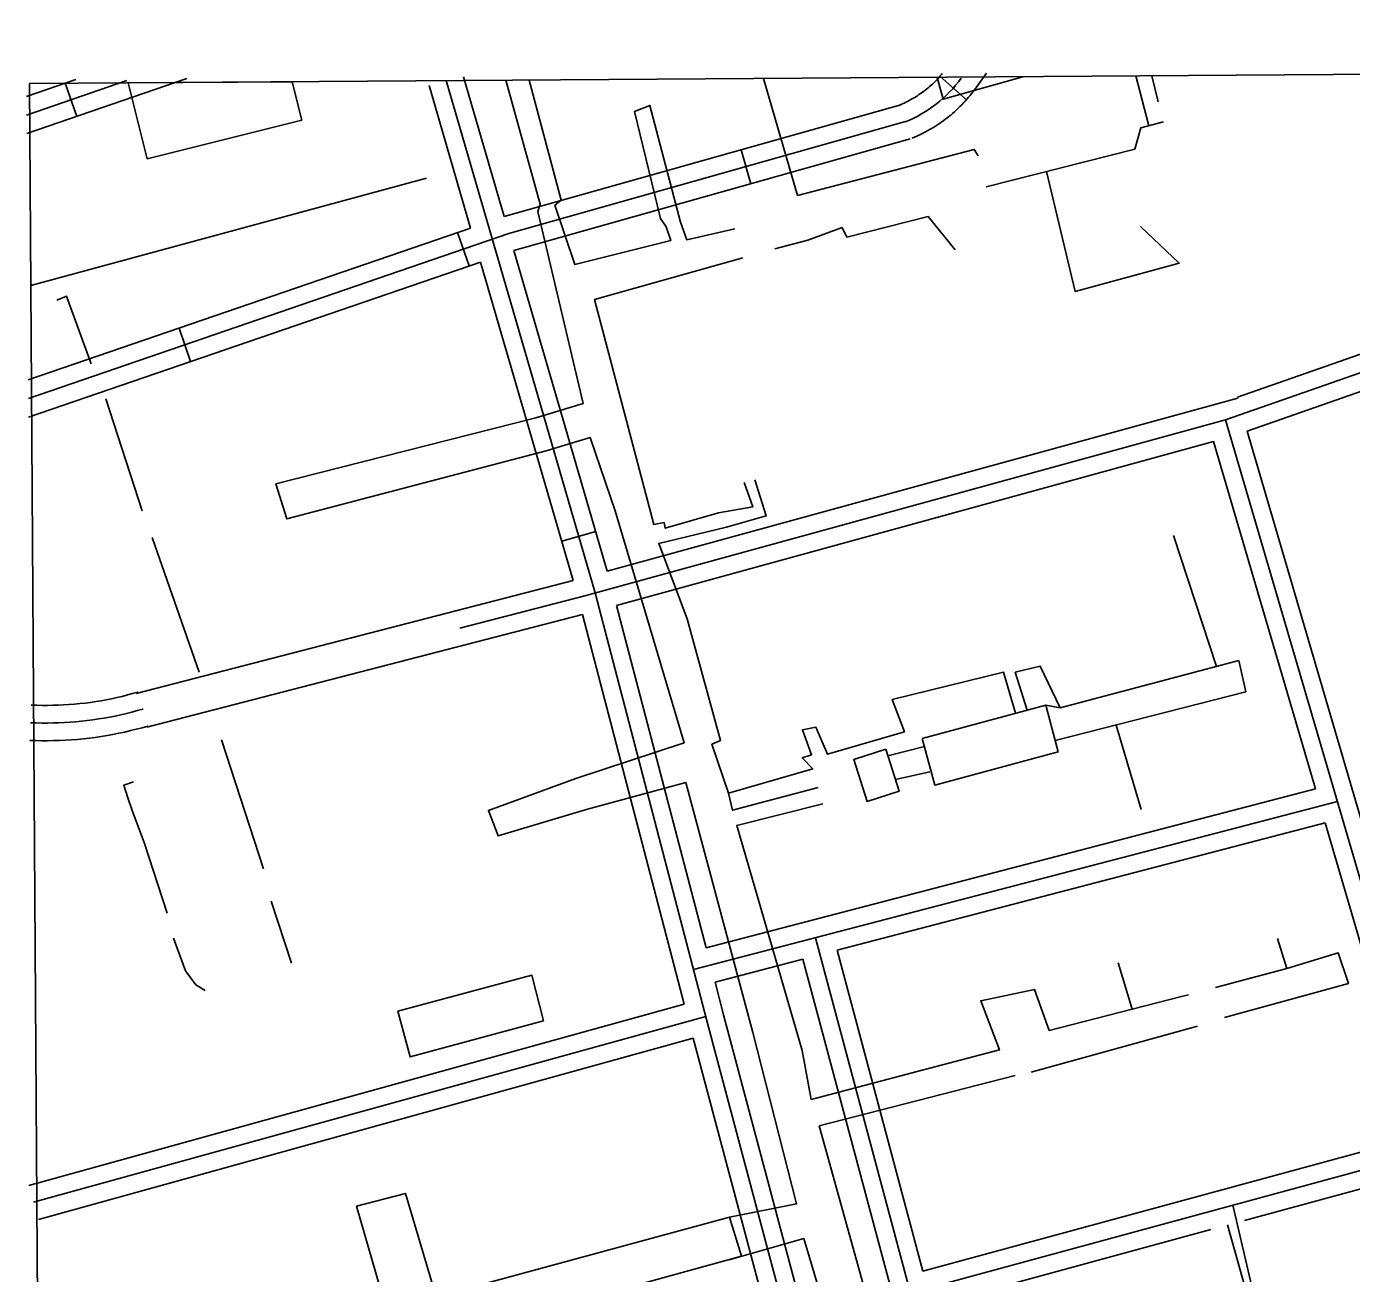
# Model space of a CAD drawing. Extents: x 3508733 to 3546731, y 546897 to 572481.
# Drawn here: x 3512797 to 3513922, y 569469 to 570527 of the extents above; entities that cross this region are included whole.
import ezdxf

# ---------------------------------------------------------------- set-up
doc = ezdxf.new("R2010")
doc.units = 0
for name, color, linetype in [('V-BLDG-OTLN', 7, 'Continuous'), ('V-GRID-FRAM', 7, 'Continuous'), ('V-ROAD-CNTR', 7, 'Continuous'), ('V-SITE-OTLN', 7, 'Continuous'), ('V-TOPO-SHOR', 7, 'Continuous'), ('V-UTIL-LINE', 7, 'Continuous')]:
    doc.layers.add(name, color=color, linetype=linetype)

msp = doc.modelspace()

# ---------------------------------------------------------------- linework, layer by layer
at = {"layer": 'V-BLDG-OTLN'}
for p, q in [((3512883.6, 570479.4), (3513022.8, 570480.4)), ((3512899.7, 570414.9), (3512883.6, 570479.4)), ((3513022.8, 570480.4), (3513031.2, 570447.7)), ((3513031.2, 570447.7), (3512899.7, 570414.9))]:
    msp.add_line(p, q, dxfattribs=at)
for points in [[(3513557.7, 569923.1), (3513662.5, 569951.3), (3513673.1, 569911.7), (3513568.4, 569883.5)], [(3513526.7, 569913.9), (3513538.1, 569878.3), (3513510.9, 569869.6), (3513499.6, 569905.3)], [(3513236.1, 569683.3), (3513123, 569653), (3513112.6, 569691.6), (3513226.3, 569722.1)], [(3513404.2, 569483.6), (3512943, 569356.8), (3512931.5, 569398.5), (3513101, 569445.1), (3513077.5, 569526.1), (3513119.2, 569536.9), (3513145, 569449.2), (3513394, 569516.9)]]:
    msp.add_lwpolyline(points, close=True, dxfattribs=at)
at = {"layer": 'V-GRID-FRAM'}
msp.add_lwpolyline([(3512800, 570478.9), (3544431.3, 570695.1), (3544563.5, 552512.4), (3512916.4, 552296.1), (3512800, 570478.9)], dxfattribs=at)
at = {"layer": 'V-ROAD-CNTR'}
for p, q in [((3513572.7, 570485), (3513595.2, 570465.1)), ((3512840, 570450.9), (3512830.2, 570479.2)), ((3513404, 570422.7), (3513412.2, 570393.8)), ((3513163.3, 570352.4), (3513173, 570324)), ((3512926.8, 570271.3), (3512936.5, 570242.9)), ((3513251.7, 570090.4), (3513280.5, 570098.8))]:
    msp.add_line(p, q, dxfattribs=at)
for points in [[(3512839.2, 570482.3), (3512797.3, 570467.9)], [(3512882.4, 570481.3), (3512797.4, 570452.1)], [(3512933.4, 570483), (3512797.6, 570436.3)], [(3513280.1, 570046.6), (3513153.5, 570481.4)], [(3513202.7, 570365.9), (3513168.2, 570484.6)], [(3513537.8, 570460.3), (3513539.4, 570461), (3513540.8, 570461.6), (3513542.3, 570462.3), (3513543.8, 570463), (3513545.2, 570463.7), (3513546.6, 570464.4), (3513548.1, 570465.2), (3513549.4, 570466), (3513550.8, 570466.8), (3513552.2, 570467.6), (3513553.6, 570468.5), (3513554.9, 570469.4), (3513556.2, 570470.3), (3513557.5, 570471.2), (3513558.9, 570472.2), (3513560.1, 570473.1), (3513561.4, 570474.1), (3513562.6, 570475.2), (3513563.8, 570476.2), (3513565.1, 570477.3), (3513566.3, 570478.4), (3513567.4, 570479.4), (3513568.6, 570480.6), (3513569.7, 570481.7), (3513570.8, 570482.9), (3513571.9, 570484.1), (3513573, 570485.3), (3513574, 570486.5), (3513574.7, 570487.3)], [(3513549.1, 570432.6), (3513551, 570433.3), (3513553, 570434.2), (3513554.9, 570435.1), (3513556.8, 570436), (3513558.8, 570436.9), (3513560.6, 570437.9), (3513562.5, 570438.9), (3513564.4, 570440), (3513566.2, 570441), (3513568.1, 570442.2), (3513569.8, 570443.3), (3513571.6, 570444.4), (3513573.4, 570445.7), (3513575.1, 570446.9), (3513576.8, 570448.2), (3513578.5, 570449.4), (3513580.2, 570450.8), (3513581.9, 570452.1), (3513583.5, 570453.5), (3513585.1, 570454.9), (3513586.7, 570456.4), (3513588.2, 570457.8), (3513589.7, 570459.3), (3513591.2, 570460.8), (3513592.7, 570462.4), (3513594.1, 570463.9), (3513595.5, 570465.5), (3513597, 570467.2), (3513598.3, 570468.8), (3513599.6, 570470.4), (3513600.9, 570472.1), (3513602.2, 570473.8), (3513612.1, 570487.6)], [(3513174.3, 570356.2), (3513139.1, 570477.2)], [(3513202.7, 570365.9), (3513539.4, 570460.9)], [(3512799, 570211.6), (3513206.9, 570351.5), (3513543.5, 570446.5)], [(3513211.1, 570337.1), (3513547.5, 570432)], [(3512798.9, 570227.4), (3513174.3, 570356.2)], [(3513290.3, 570064.9), (3513211.1, 570337.1)], [(3512799.1, 570195.8), (3513182.7, 570327.3)], [(3513261.4, 570057.1), (3513182.7, 570327.3)], [(3513825.2, 570212.8), (3514158.6, 570329.3)], [(3513815.2, 570193.4), (3514163.6, 570315.2)], [(3513833.6, 570183.9), (3514168.5, 570301)], [(3513825.5, 570211.8), (3513825.5, 570211.8), (3513290.3, 570064.9)], [(3514003, 569552.6), (3513815.2, 570193.4), (3513271.4, 570044.2), (3513165.2, 570016.7)], [(3513972.4, 569710.2), (3513833.6, 570183.9)], [(3513891.4, 569880.2), (3513805, 570175), (3513298.3, 570036)], [(3513261.4, 570057.1), (3512890.5, 569961.1)], [(3513756.7, 568249.1), (3513374.6, 569684.6), (3513280.1, 570046.6)], [(3513374.2, 569745.3), (3513298.3, 570036)], [(3513269.4, 570028.2), (3512899.5, 569932.5)], [(3513355.7, 569697.7), (3513269.4, 570028.2)], [(3512801.3, 569951.4), (3512806, 569951.2), (3512810.6, 569951.1), (3512815.1, 569951.1), (3512819.7, 569951.2), (3512824.3, 569951.3), (3512828.8, 569951.5), (3512833.4, 569951.8), (3512838, 569952.2), (3512842.5, 569952.6), (3512847.1, 569953.1), (3512851.6, 569953.7), (3512856.1, 569954.4), (3512860.6, 569955.1), (3512865.1, 569955.9), (3512869.6, 569956.8), (3512874.1, 569957.8), (3512878.5, 569958.8), (3512883, 569960), (3512887.4, 569961.1), (3512891.8, 569962.4), (3512892.2, 569962.5)], [(3512800.7, 569936.4), (3512805.6, 569936.2), (3512810.4, 569936.1), (3512815.2, 569936.1), (3512820, 569936.2), (3512824.9, 569936.3), (3512829.7, 569936.5), (3512834.5, 569936.8), (3512839.3, 569937.2), (3512844.1, 569937.7), (3512848.9, 569938.2), (3512853.7, 569938.9), (3512858.4, 569939.6), (3512863.2, 569940.3), (3512867.9, 569941.2), (3512872.7, 569942.1), (3512877.4, 569943.2), (3512882.1, 569944.3), (3512886.8, 569945.4), (3512891.4, 569946.7), (3512896, 569948), (3512896.5, 569948.1)], [(3512800.2, 569921.4), (3512805.2, 569921.2), (3512810.2, 569921.1), (3512815.3, 569921.1), (3512820.4, 569921.2), (3512825.4, 569921.3), (3512830.5, 569921.6), (3512835.6, 569921.9), (3512840.6, 569922.3), (3512845.7, 569922.8), (3512850.7, 569923.3), (3512855.7, 569924), (3512860.7, 569924.7), (3512865.7, 569925.6), (3512870.7, 569926.5), (3512875.7, 569927.5), (3512880.7, 569928.5), (3512885.6, 569929.7), (3512890.5, 569930.9), (3512895.4, 569932.2), (3512900.2, 569933.6), (3512900.7, 569933.8)], [(3513891.4, 569880.2), (3513374.2, 569745.3)], [(3513910.1, 569869.6), (3513363.5, 569727)], [(3513899.8, 569851.4), (3513485.4, 569743.3)], [(3513977.9, 569585), (3513899.8, 569851.4)], [(3513467, 569754), (3513644.5, 569090.2)], [(3513485.4, 569743.3), (3513558.2, 569470.9)], [(3513456.3, 569735.7), (3513381.8, 569716.3)], [(3513456.3, 569735.7), (3513630.1, 569086.3)], [(3513569.4, 569011.2), (3513389.1, 569688.4), (3513381.8, 569716.3)], [(3513355.6, 569697.7), (3512799.4, 569543.8)], [(3513373.9, 569687.2), (3512803.4, 569529.4)], [(3513363.3, 569668.7), (3512807.4, 569514.9)], [(3513437.7, 569389.1), (3513363.3, 569668.7)], [(3513977.9, 569585), (3513558.2, 569470.9)], [(3513996.5, 569574.5), (3513547.6, 569452.5)], [(3513986.3, 569556.2), (3513831.2, 569514)], [(3513821.4, 569526.9), (3513901.1, 569185.3)], [(3513802.7, 569506.3), (3513566, 569441.9)], [(3513816.7, 569510.2), (3513839.6, 569428.6), (3513861.1, 569347.6)]]:
    msp.add_lwpolyline(points, dxfattribs=at)
msp.add_arc((3513503.6, 570545.9), 107.2, 291.8515, 324.3146, dxfattribs=at)
at = {"layer": 'V-SITE-OTLN'}
for p, q in [((3512800, 570478.9), (3514621.2, 570491.3)), ((3512835.7, 564894), (3512800, 570478.9))]:
    msp.add_line(p, q, dxfattribs=at)
at = {"layer": 'V-TOPO-SHOR'}
for p, q in [((3512895.6, 570116.1), (3512864.7, 570211.4)), ((3512943.8, 569979.3), (3512904, 570093.6)), ((3512998.5, 569812.3), (3512962.8, 569921.9)), ((3513022.3, 569732.4), (3513005, 569785.1))]:
    msp.add_line(p, q, dxfattribs=at)
for points in [[(3513643, 570484.6), (3513575.4, 570465.6), (3513570.3, 570484.1)], [(3512852.2, 570241), (3512831.4, 570298.5), (3512823.2, 570294.9)], [(3512916.8, 569774.9), (3512897.2, 569834.7), (3512887.1, 569862), (3512883.5, 569872.6), (3512879.9, 569883.3), (3512888.2, 569886.2)], [(3512948.9, 569709.2), (3512941.1, 569713.9), (3512932.2, 569725.8), (3512922.1, 569753.6)]]:
    msp.add_lwpolyline(points, dxfattribs=at)
at = {"layer": 'V-UTIL-LINE'}
for p, q in [((3513807.5, 569984.1), (3513771.1, 570095.4)), ((3513722.2, 569934.4), (3513743.6, 569862.8)), ((3513559.6, 569916.2), (3513528.5, 569908.3)), ((3513564, 569894.6), (3513534.9, 569888.3)), ((3513791.4, 569678.9), (3513650.2, 569640))]:
    msp.add_line(p, q, dxfattribs=at)
for points in [[(3513231.3, 570370.3), (3513233.4, 570376.5), (3513204.1, 570481.6)], [(3513224.1, 570481.8), (3513251.2, 570379.8), (3513245.8, 570375.5)], [(3513451.9, 570383.9), (3513422.9, 570483.1)], [(3513739.1, 570485.3), (3513749.9, 570443)], [(3513752.7, 570485.4), (3513758, 570463.3)], [(3513245.8, 570375.5), (3513262.8, 570325.2), (3513344.3, 570345.7), (3513340.2, 570357.1), (3513335.5, 570364.4), (3513313.5, 570455.2), (3513326.4, 570460.3), (3513352.6, 570361.2), (3513357.8, 570346.2), (3513398.6, 570355.4)], [(3513611.9, 570391.2), (3513738.1, 570423.2), (3513743.3, 570441.3), (3513762.5, 570446.2)], [(3513605.2, 570417.6), (3513601.8, 570422.9), (3513451.9, 570383.9)], [(3513663.2, 570404.2), (3513687.6, 570302.3), (3513775.8, 570326.5), (3513743.1, 570357.4)], [(3512801.1, 570307.5), (3513137, 570398.5)], [(3513229.8, 570195.1), (3513269.8, 570207.4), (3513231.3, 570370.3)], [(3513585.7, 570337.7), (3513562.8, 570365.9), (3513493.8, 570348.5), (3513489.6, 570356.8), (3513460.6, 570346), (3513432.6, 570338.5)], [(3513405.5, 570330.9), (3513279.5, 570295.6), (3513329.8, 570104.7), (3513338.6, 570106.2), (3513339.6, 570101.5), (3513384.8, 570114.4), (3513413.8, 570119.5), (3513406.5, 570140.2)], [(3513238.5, 570167.1), (3513018.2, 570109.4), (3513008.9, 570139.1), (3513229.8, 570195.1)], [(3513263.7, 569889), (3513355.6, 569919.4), (3513297, 570116.1), (3513275.9, 570178.4), (3513238.5, 570167.1)], [(3513415.6, 570142.5), (3513425.3, 570112.1), (3513391.6, 570102.3), (3513334, 570088.5), (3513358.2, 570024.6), (3513365.4, 569997.6), (3513386.5, 569921.3), (3513379.2, 569918.2), (3513393.1, 569876.7), (3513464.7, 569897.2), (3513455.9, 569906.6), (3513463.7, 569909.2), (3513456, 569930.5), (3513467.4, 569932.5), (3513477.2, 569909.7), (3513542.6, 569928.7), (3513532.3, 569956.2), (3513626.7, 569979.3), (3513636.9, 569944.5)], [(3513674.9, 569949.1), (3513826.4, 569989.1), (3513832.5, 569962.7), (3513670.6, 569921.2)], [(3513646.8, 569947.1), (3513636.6, 569979.3), (3513657.8, 569984.4), (3513674.9, 569949.1), (3513662.5, 569951.3)], [(3513273.5, 569863.1), (3513197.7, 569840.4), (3513189.4, 569862), (3513263.7, 569889)], [(3513394, 569516.9), (3513451, 569528.1), (3513414, 569673.4), (3513357.1, 569885.7), (3513273.5, 569863.1)], [(3513469.3, 569881.4), (3513396.7, 569862.2), (3513393.1, 569876.7)], [(3513473.2, 569867.7), (3513400.3, 569849.2), (3513455.8, 569658.2), (3513463.4, 569616.7), (3513558.9, 569641.9), (3513623.2, 569658.8), (3513607.3, 569700.4), (3513652.9, 569710.1), (3513665.3, 569675.3), (3513735.9, 569693.3), (3513724.1, 569732.7)], [(3513806.7, 569711.7), (3513867.2, 569727.7), (3513859.3, 569753.2)], [(3513867.2, 569727.7), (3513910.8, 569741), (3513919.5, 569715.1), (3513814.3, 569686.2)], [(3513735.9, 569693.3), (3513777.9, 569704), (3513783.6, 569705.5)], [(3513636.7, 569637), (3513470.2, 569594.3), (3513530.3, 569378.4), (3513544.3, 569383), (3513550, 569358.6), (3513594.6, 569371)], [(3513255.5, 569140.8), (3513432.5, 569191.7), (3513397.4, 569283.5), (3513423.9, 569292.8), (3513457.4, 569197.8), (3513540.9, 569217.8), (3513457.1, 569498.6), (3513393.7, 569480.7)]]:
    msp.add_lwpolyline(points, dxfattribs=at)

doc.saveas('drawing.dxf')
